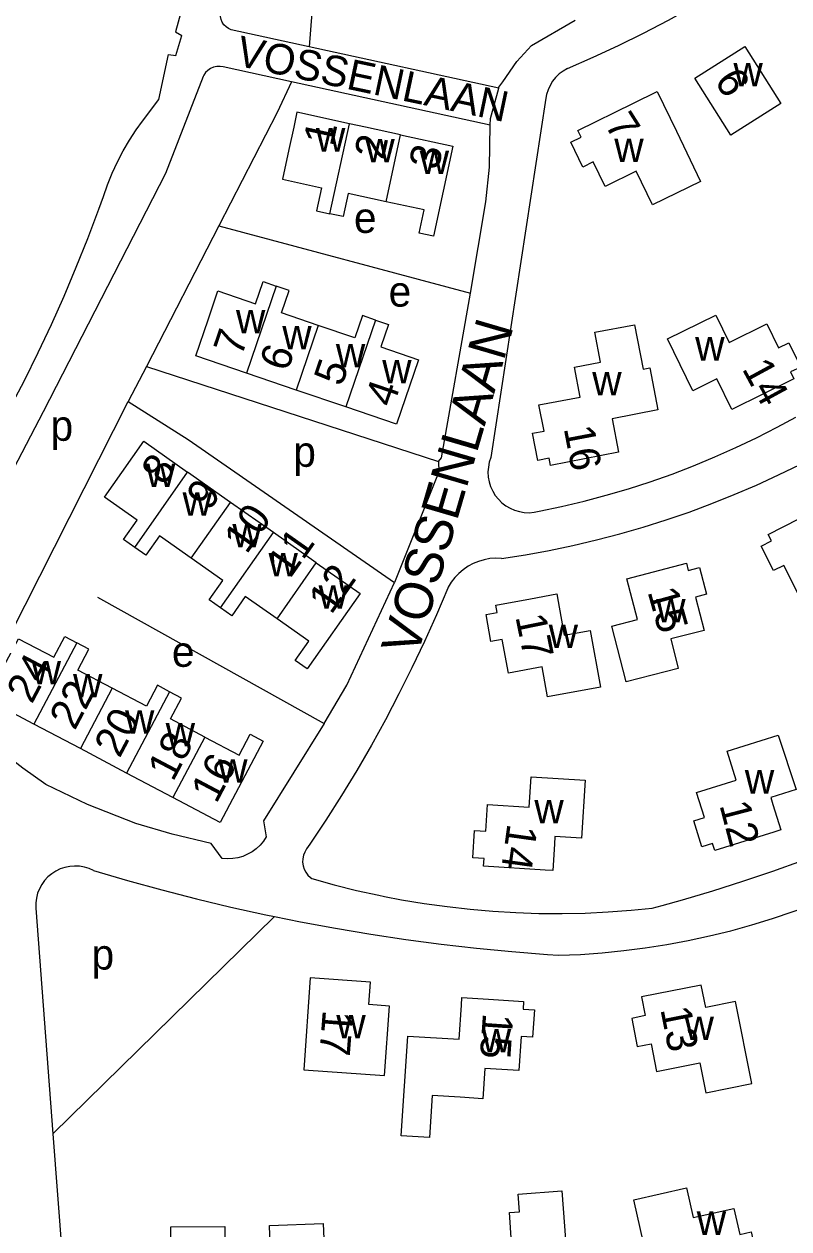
# Model space of a CAD drawing. Extents: x 162667 to 164645, y 379003 to 382150.
# Drawn here: x 163094 to 163194.6, y 380855.2 to 381013.5 of the extents above; entities that cross this region are included whole.
import ezdxf

# ---------------------------------------------------------------- set-up
doc = ezdxf.new("R2010")
doc.units = 0
for name, color, linetype in [('BLT_Basislijn', 7, 'Continuous'), ('BLT_Bebouwing', 7, 'Continuous'), ('BLT_Centroide', 7, 'Continuous'), ('BLT_Huisnummer', 7, 'Continuous'), ('BLT_Huisnummer_ tussenligend', 7, 'Continuous'), ('BLT_Onderverdeling_panden', 7, 'Continuous'), ('BLT_Straatnaam', 7, 'Continuous'), ('BLT_Straatnaam_verkleind', 7, 'Continuous')]:
    doc.layers.add(name, color=color, linetype=linetype)

msp = doc.modelspace()

# ---------------------------------------------------------------- linework, layer by layer
at = {"layer": 'BLT_Basislijn'}
for p, q in [((163131.51, 381010.56), (163121.25, 381012.8)), ((163156.42, 381005.12), (163131.51, 381010.56)), ((163129.17, 381005.95), (163120.19, 381007.91)), ((163155.31, 381000.25), (163129.17, 381005.95)), ((163155.33, 381001.13), (163156.42, 381005.12)), ((163162.61, 381003.81), (163155.37, 380956.59)), ((163155.31, 381000.25), (163155.33, 381001.13)), ((163119.6, 380987.02), (163110.08, 380968.53)), ((163119.6, 380987.02), (163152.71, 380978.2)), ((163110.08, 380968.53), (163107.68, 380963.93)), ((163110.08, 380968.53), (163148.51, 380956.04)), ((163103.67, 380938.24), (163133.45, 380921.63)), ((163176.58, 380897.35), (163177.92, 380897.71)), ((163095.53, 380897.35), (163097.8, 380867.69)), ((163126.94, 380896.25), (163097.8, 380867.69)), ((163097.8, 380867.69), (163099.6, 380844.11))]:
    msp.add_line(p, q, dxfattribs=at)
for points in [[(163136.92, 381041.41), (163133, 381039.29), (163133, 381029.6), (163131.51, 381010.56)], [(163117.71, 381037.41), (163115.95, 381032.28), (163116.11, 381020.51), (163113.92, 381012.54), (163114.74, 381012.07)], [(163165.44, 381007.7), (163168.82, 381009.18), (163172.16, 381010.74), (163175.47, 381012.37), (163178.75, 381014.07), (163181.99, 381015.84), (163185.18, 381017.68), (163188.34, 381019.59), (163189.13, 381020.08)], [(163121.25, 381012.8), (163120.89, 381012.95), (163120.56, 381013.17), (163120.28, 381013.45), (163120.06, 381013.78), (163119.92, 381014.15), (163119.85, 381014.54), (163119.86, 381014.94), (163119.95, 381015.33), (163120.01, 381015.48)], [(163156.95, 381005.97), (163158.8, 381008.62), (163160.73, 381010.73), (163166.45, 381014.08)], [(163109.59, 381000.8), (163111.71, 381003.63), (163113.01, 381009.54), (163113.96, 381009.4), (163114.74, 381012.07)], [(163120.19, 381007.91), (163119.77, 381007.98), (163119.34, 381007.96), (163118.92, 381007.87), (163118.53, 381007.71), (163118.18, 381007.47), (163117.87, 381007.17), (163117.63, 381006.82), (163117.54, 381006.64)], [(163165.44, 381007.7), (163164.88, 381007.38), (163164.37, 381006.99), (163163.9, 381006.54), (163163.5, 381006.03), (163163.16, 381005.48), (163162.9, 381004.9), (163162.71, 381004.28), (163162.61, 381003.81)], [(163117.54, 381006.64), (163112.59, 380993.9), (163096.51, 380962.6), (163086.43, 380943.33)], [(163129.17, 381005.95), (163127.27, 381001.91), (163119.6, 380987.02)], [(163156.42, 381005.12), (163156.45, 381005.25), (163156.95, 381005.97)], [(163104.46, 380990.9), (163104.99, 380992.44), (163105.6, 380993.95), (163106.28, 380995.43), (163107.04, 380996.88), (163107.86, 380998.28), (163108.75, 380999.65), (163109.59, 381000.8)], [(163152.71, 380978.2), (163154.72, 380990.19), (163155.19, 380994.76), (163155.31, 381000.25)], [(163079.36, 380942.09), (163081.66, 380945.48), (163083.89, 380948.91), (163086.06, 380952.39), (163088.16, 380955.91), (163090.19, 380959.46), (163092.15, 380963.06), (163094.04, 380966.7), (163095.85, 380970.37), (163097.6, 380974.07), (163099.27, 380977.81), (163100.87, 380981.58), (163102.4, 380985.38), (163103.85, 380989.21), (163104.46, 380990.9)], [(163148.51, 380956.04), (163148.9, 380956.53), (163152.71, 380978.2)], [(163085.95, 380920.89), (163088.18, 380925.28), (163092.23, 380933.37), (163107.68, 380963.93)], [(163107.68, 380963.93), (163115.56, 380958.95), (163142.7, 380940.17)], [(163161.73, 380949.52), (163164.69, 380950.14), (163167.64, 380950.84), (163170.56, 380951.62), (163173.46, 380952.47), (163176.35, 380953.4), (163179.2, 380954.41), (163182.03, 380955.49), (163184.83, 380956.65), (163187.59, 380957.88), (163190.32, 380959.18), (163193.02, 380960.56), (163195.49, 380961.9)], [(163156.78, 380943.33), (163159.92, 380943.81), (163163.05, 380944.38), (163166.17, 380945.03), (163169.27, 380945.75), (163172.35, 380946.55), (163175.4, 380947.43), (163178.44, 380948.38), (163181.45, 380949.42), (163184.43, 380950.52), (163187.38, 380951.7), (163190.31, 380952.96), (163193.2, 380954.29), (163196.06, 380955.68), (163198.88, 380957.16), (163201.66, 380958.7), (163204.4, 380960.31), (163204.68, 380960.48)], [(163155.37, 380956.59), (163155.17, 380955.97), (163155.05, 380955.33), (163155, 380954.68), (163155.04, 380954.02), (163155.16, 380953.38), (163155.35, 380952.76), (163155.62, 380952.17), (163155.96, 380951.61), (163156.37, 380951.1), (163156.83, 380950.64), (163157.35, 380950.24), (163157.91, 380949.91), (163158.51, 380949.65), (163159.14, 380949.47), (163159.78, 380949.36), (163160.43, 380949.33), (163161.08, 380949.38), (163161.73, 380949.52)], [(163148.51, 380956.04), (163148.53, 380954.68), (163142.7, 380940.17)], [(163156.78, 380943.33), (163156.01, 380943.35), (163155.25, 380943.29), (163154.5, 380943.15), (163153.76, 380942.93), (163153.05, 380942.64), (163152.38, 380942.28), (163151.75, 380941.84), (163151.16, 380941.35), (163150.63, 380940.79), (163150.17, 380940.19), (163149.76, 380939.54), (163149.71, 380939.43)], [(163149.71, 380939.43), (163148.22, 380935.9), (163146.65, 380932.41), (163145.01, 380928.94), (163143.3, 380925.51), (163141.52, 380922.12), (163139.67, 380918.76), (163137.75, 380915.44), (163135.76, 380912.17), (163133.7, 380908.93), (163131.57, 380905.74), (163131.15, 380905.13)], [(163133.45, 380921.63), (163136.46, 380926.67), (163142.7, 380940.17)], [(163133.45, 380921.63), (163125.49, 380908.84), (163125.85, 380906.72)], [(163120.07, 380903.88), (163118.6, 380905.83), (163113.47, 380907.07), (163108.7, 380908.49), (163102.34, 380910.96), (163096.86, 380913.61), (163093.85, 380915.74), (163092.26, 380916.98), (163090.14, 380916.62), (163085.95, 380920.89)], [(163177.92, 380897.71), (163180.58, 380898.45), (163184.57, 380899.63), (163188.53, 380900.88), (163192.47, 380902.21), (163196.38, 380903.62), (163200.26, 380905.1), (163204.12, 380906.66), (163207.94, 380908.29), (163211.73, 380910), (163215.49, 380911.77), (163219.21, 380913.62), (163222.9, 380915.54), (163226.55, 380917.53), (163230.16, 380919.59), (163232.61, 380921.04)], [(163125.85, 380906.72), (163125.47, 380906.15), (163125.03, 380905.63), (163124.53, 380905.17), (163123.98, 380904.76), (163123.39, 380904.43), (163122.76, 380904.16), (163122.11, 380903.97), (163121.43, 380903.86), (163120.75, 380903.83), (163120.07, 380903.88)], [(163131.15, 380905.13), (163130.91, 380904.73), (163130.73, 380904.3), (163130.64, 380903.84), (163130.62, 380903.38), (163130.69, 380902.91), (163130.83, 380902.47), (163131.04, 380902.06), (163131.33, 380901.69), (163131.67, 380901.37), (163131.86, 380901.24)], [(163103.13, 380902.3), (163102.54, 380902.56), (163101.93, 380902.75), (163101.29, 380902.86), (163100.65, 380902.89), (163100, 380902.84), (163099.37, 380902.71), (163098.76, 380902.5), (163098.18, 380902.22), (163097.64, 380901.87), (163097.14, 380901.46), (163096.7, 380900.99), (163096.33, 380900.46), (163096.02, 380899.9), (163095.78, 380899.3), (163095.62, 380898.68), (163095.53, 380898.04), (163095.53, 380897.35)], [(163103.13, 380902.3), (163107.62, 380900.98), (163112.13, 380899.74), (163116.66, 380898.58), (163121.21, 380897.49), (163125.78, 380896.48), (163126.94, 380896.25)], [(163131.86, 380901.24), (163134.77, 380900.43), (163137.71, 380899.69), (163140.67, 380899.04), (163141.4, 380898.9)], [(163141.4, 380898.9), (163143.64, 380898.46), (163146.63, 380897.97), (163149.63, 380897.55), (163152.64, 380897.21), (163155.66, 380896.95), (163158.68, 380896.77), (163161.71, 380896.67), (163164.74, 380896.65), (163167.77, 380896.71), (163170.79, 380896.85), (163173.81, 380897.07), (163176.58, 380897.35)], [(163126.94, 380896.25), (163130.37, 380895.55), (163134.96, 380894.7), (163139.58, 380893.93), (163144.21, 380893.24), (163148.84, 380892.62), (163153.49, 380892.09), (163158.15, 380891.64), (163162.81, 380891.26), (163164.29, 380891.16)], [(163164.29, 380891.16), (163167.15, 380891.28), (163170.01, 380891.49), (163172.86, 380891.77), (163175.69, 380892.14), (163178.52, 380892.58), (163181.34, 380893.11), (163184.14, 380893.71), (163186.92, 380894.39), (163189.68, 380895.14), (163192.42, 380895.98), (163195.13, 380896.89), (163195.93, 380897.17)]]:
    msp.add_lwpolyline(points, dxfattribs=at)
at = {"layer": 'BLT_Bebouwing'}
for p, q in [((163129.77, 380965.45), (163123.24, 380967.68)), ((163136.31, 380963.23), (163129.77, 380965.45)), ((163121.15, 380950.69), (163115.51, 380954.66)), ((163126.8, 380946.72), (163121.15, 380950.69)), ((163132.43, 380942.75), (163126.8, 380946.72)), ((163101.4, 380918.32), (163095.3, 380921.54)), ((163107.49, 380915.1), (163101.4, 380918.32)), ((163113.58, 380911.89), (163107.49, 380915.1))]:
    msp.add_line(p, q, dxfattribs=at)
for points in [[(163188.76, 381010.62), (163193.51, 381003.13), (163186.95, 380998.97), (163182.2, 381006.46)], [(163174.13, 381003.15), (163177.27, 381004.69), (163179.78, 380999.46), (163182.93, 380992.87), (163179.79, 380991.34), (163176.64, 380989.8), (163174.48, 380994.22), (163170.43, 380992.22), (163168.84, 380995.45), (163167.47, 380994.76), (163165.88, 380998.03), (163167.26, 380998.68), (163166.82, 380999.57)], [(163178.59, 380972.17), (163184.95, 380975.3), (163186.72, 380971.71), (163191.66, 380974.15), (163193.21, 380970.99), (163194.57, 380971.66), (163196.16, 380968.45), (163194.79, 380967.83), (163195.24, 380966.94), (163187.08, 380962.88), (163185.08, 380966.91), (163181.94, 380965.36)], [(163174.29, 380974.04), (163175.4, 380968.18), (163176.29, 380968.35), (163177.34, 380962.83), (163171.33, 380961.68), (163172.18, 380957.27), (163163.24, 380955.55), (163163.05, 380956.51), (163161.55, 380956.21), (163160.85, 380959.77), (163162.37, 380960.05), (163161.71, 380963.5), (163167.13, 380964.53), (163166.37, 380968.47), (163169.81, 380969.12), (163169.06, 380973.05)], [(163173.24, 380940.65), (163181.09, 380942.68), (163181.34, 380941.71), (163182.82, 380942.11), (163183.73, 380938.6), (163182.28, 380938.22), (163183.41, 380933.86), (163179.03, 380932.73), (163180.03, 380928.85), (163173.17, 380927.08), (163171.27, 380934.43), (163174.66, 380935.31)], [(163154.75, 380935.96), (163156.21, 380936.22), (163156.03, 380937.18), (163160.6, 380938.01), (163164.05, 380938.65), (163164.21, 380937.67), (163165.01, 380933.24), (163168.45, 380933.86), (163169.81, 380926.39), (163162.83, 380925.12), (163162.12, 380929.05), (163157.68, 380928.24), (163156.88, 380932.68), (163155.39, 380932.41)], [(163182.44, 380912.57), (163187.64, 380914.19), (163186.46, 380917.97), (163193.17, 380920.07), (163195.51, 380912.96), (163192.18, 380911.91), (163192.48, 380910.96), (163193.52, 380907.64), (163192.57, 380907.34), (163184.83, 380904.91), (163184.54, 380905.85), (163183.11, 380905.41), (163182.05, 380908.81), (163183.48, 380909.26)], [(163154.92, 380910.97), (163160.43, 380910.62), (163160.69, 380914.62), (163167.79, 380914.17), (163167.3, 380906.56), (163163.8, 380906.78), (163163.73, 380905.78), (163163.51, 380902.3), (163162.51, 380902.36), (163154.42, 380902.87), (163154.49, 380903.86), (163153, 380903.97), (163153.21, 380907.55), (163154.71, 380907.46)], [(163183.64, 380884.28), (163183.04, 380887.24), (163175.19, 380885.7), (163175.67, 380883.23), (163173.9, 380882.87), (163174.64, 380879.15), (163176.46, 380879.51), (163177.18, 380875.87), (163182.86, 380877), (163183.63, 380873.1), (163189.71, 380874.31), (163187.55, 380885.1)], [(163152.62, 380852.95), (163158.11, 380853.35), (163157.82, 380857.34), (163159.15, 380857.45), (163158.97, 380859.75), (163164.71, 380860.18), (163164.89, 380857.88), (163165.46, 380850.3), (163161.97, 380850.04), (163162.31, 380845.57), (163153.19, 380844.87), (163153.12, 380845.87), (163151.64, 380845.75), (163151.37, 380849.34), (163152.88, 380849.45)], [(163174.17, 380859.02), (163181.09, 380860.58), (163181.98, 380856.68), (163187.34, 380857.89), (163188.11, 380854.48), (163189.59, 380854.81), (163190.38, 380851.31), (163188.91, 380850.98), (163189.13, 380850.01), (163180.2, 380848.01), (163179.27, 380852.38), (163175.85, 380851.6)], [(163120.41, 380855.51), (163120.47, 380847.91), (163116.97, 380847.88), (163116.99, 380843.38), (163107.89, 380843.32), (163107.86, 380844.3), (163106.36, 380844.29), (163106.33, 380847.92), (163107.83, 380847.93), (163107.8, 380851.44), (163113.31, 380851.48), (163113.28, 380855.48)], [(163126.26, 380855.62), (163133.34, 380855.89), (163133.5, 380851.89), (163139.01, 380852.11), (163139.15, 380848.59), (163140.65, 380848.65), (163140.82, 380845.09), (163139.28, 380845.05), (163139.33, 380844.05), (163130.23, 380843.65), (163130.03, 380848.15), (163126.55, 380848.01)]]:
    msp.add_lwpolyline(points, close=True, dxfattribs=at)
for points in [[(163136.78, 381000.46), (163129.88, 381001.96), (163129.46, 381000), (163128.83, 380997.08), (163127.98, 380993.15), (163133.12, 380992.04), (163132.47, 380989.01), (163134.22, 380988.63)], [(163143.52, 380998.99), (163138.88, 381000), (163136.78, 381000.46)], [(163143.52, 380998.99), (163150.4, 380997.49), (163147.85, 380985.67), (163145.95, 380986.09), (163146.61, 380989.12), (163141.61, 380990.2)], [(163141.61, 380990.2), (163136.62, 380991.28), (163135.97, 380988.25), (163134.22, 380988.63)], [(163123.24, 380967.68), (163116.57, 380969.95), (163118.19, 380974.68), (163119.48, 380978.47), (163124.45, 380976.77), (163125.45, 380979.7), (163127.16, 380979.12)], [(163132.68, 380973.95), (163127.86, 380975.6), (163128.86, 380978.54), (163127.16, 380979.12)], [(163140.21, 380974.65), (163138.51, 380975.23), (163137.51, 380972.3), (163132.68, 380973.95)], [(163140.21, 380974.65), (163141.92, 380974.07), (163140.91, 380971.12), (163145.88, 380969.42), (163142.98, 380960.95), (163136.31, 380963.23)], [(163108.55, 380944.76), (163107.08, 380945.8), (163108.86, 380948.34), (163104.56, 380951.36), (163106.86, 380954.63), (163109.74, 380958.72), (163115.51, 380954.66)], [(163190.92, 380944.93), (163192.27, 380945.61), (163191.83, 380946.47), (163195.87, 380948.53), (163199, 380950.17), (163199.49, 380949.29), (163201.53, 380945.28), (163204.65, 380946.86), (163208.09, 380940.09), (163201.77, 380936.87), (163199.96, 380940.43), (163195.94, 380938.39), (163193.9, 380942.4), (163192.55, 380941.72), (163190.92, 380944.93)], [(163115.98, 380943.34), (163111.81, 380946.27), (163110.02, 380943.73), (163108.55, 380944.76)], [(163119.84, 380936.82), (163118.36, 380937.86), (163120.15, 380940.4), (163115.98, 380943.34)], [(163132.43, 380942.75), (163138.19, 380938.7), (163131.24, 380928.8), (163129.65, 380929.92), (163131.43, 380932.46), (163127.26, 380935.39)], [(163127.26, 380935.39), (163123.09, 380938.32), (163121.31, 380935.79), (163119.84, 380936.82)], [(163095.3, 380921.54), (163089.05, 380924.84), (163091.4, 380929.25), (163093.26, 380932.77), (163097.9, 380930.33), (163099.35, 380933.06), (163100.93, 380932.23)], [(163105.59, 380926.27), (163101.08, 380928.65), (163102.53, 380931.39), (163100.93, 380932.23)], [(163113.13, 380925.8), (163111.54, 380926.64), (163110.1, 380923.9), (163105.59, 380926.27)], [(163117.78, 380919.84), (163113.27, 380922.22), (163114.72, 380924.97), (163113.13, 380925.8)], [(163117.78, 380919.84), (163122.28, 380917.47), (163123.72, 380920.21), (163125.44, 380919.3), (163119.79, 380908.61), (163113.58, 380911.89)], [(163142.04, 380884.48), (163139.34, 380884.68), (163139.56, 380887.63), (163131.64, 380888.2), (163130.77, 380876.11), (163141.4, 380875.34), (163142.04, 380884.48)], [(163151.51, 380884.6), (163151.56, 380885.62), (163155.07, 380885.38), (163159.67, 380885.09), (163159.61, 380884.09), (163161.1, 380884), (163160.87, 380880.41), (163159.37, 380880.5), (163159.08, 380876), (163154.58, 380876.29), (163154.33, 380872.31), (163151.35, 380872.49), (163147.67, 380872.73), (163147.31, 380867.2), (163143.6, 380867.44), (163144.46, 380880.53), (163151.23, 380880.11), (163151.51, 380884.6)]]:
    msp.add_lwpolyline(points, dxfattribs=at)
at = {"layer": 'BLT_Onderverdeling_panden'}
for p, q in [((163134.22, 380988.63), (163136.78, 381000.46)), ((163141.61, 380990.2), (163143.52, 380998.99)), ((163127.16, 380979.12), (163123.24, 380967.68)), ((163132.68, 380973.95), (163129.77, 380965.45)), ((163140.21, 380974.65), (163136.31, 380963.23)), ((163108.55, 380944.76), (163115.51, 380954.66)), ((163115.98, 380943.34), (163121.15, 380950.69)), ((163119.84, 380936.82), (163126.8, 380946.72)), ((163127.26, 380935.39), (163132.43, 380942.75)), ((163100.93, 380932.23), (163095.3, 380921.54)), ((163105.59, 380926.27), (163101.4, 380918.32)), ((163113.13, 380925.8), (163107.49, 380915.1)), ((163117.78, 380919.84), (163113.58, 380911.89))]:
    msp.add_line(p, q, dxfattribs=at)

# ---------------------------------------------------------------- texts
at = {"layer": 'BLT_Centroide'}
for s, p in [('w', (163187.28, 381005.38)), ('w', (163132.38, 380996.8)), ('w', (163138.88, 380995.39)), ('w', (163171.61, 380995.42)), ('w', (163146.02, 380993.84)), ('e', (163137.38, 380986.1)), ('e', (163141.94, 380976.41)), ('w', (163121.86, 380972.91)), ('w', (163127.95, 380970.81)), ('w', (163182.25, 380969.33)), ('w', (163135, 380968.42)), ('w', (163141.09, 380966.33)), ('w', (163168.71, 380964.74)), ('p', (163097.48, 380958.78)), ('p', (163129.4, 380955.36)), ('w', (163110.03, 380952.69)), ('w', (163114.84, 380948.92)), ('w', (163121.39, 380944.78)), ('w', (163126.14, 380940.98)), ('w', (163132.72, 380936.72)), ('w', (163177.12, 380934.92)), ('w', (163162.98, 380931.56)), ('e', (163113.44, 380929.07)), ('w', (163095, 380926.77)), ('w', (163100.44, 380925.05)), ('w', (163107.27, 380920.3)), ('w', (163112.62, 380918.61)), ('w', (163119.52, 380913.84)), ('w', (163188.78, 380912.42)), ('w', (163161.1, 380908.5)), ('p', (163102.87, 380889.28)), ('w', (163135.06, 380880.23)), ('w', (163180.85, 380880.03)), ('w', (163154.19, 380878.38)), ('w', (163182.45, 380854.41))]:
    msp.add_text(s, height=4, dxfattribs=at).set_placement(p)
at = {"layer": 'BLT_Huisnummer'}
for s, rotation, p in [('6', 302.3807, (163184.69, 381006.11)), ('7', 302.3807, (163170.26, 381000.33)), ('1', 77.7716, (163134.59, 380997.37)), ('2', 77.7716, (163141.28, 380995.61)), ('3', 77.7716, (163148.47, 380994.28)), ('7', 71.1238, (163122.59, 380969.72)), ('6', 71.1238, (163128.65, 380967.74)), ('5', 71.1238, (163135.78, 380965.8)), ('14', 298.5181, (163188.34, 380968.25)), ('4', 71.1238, (163142.52, 380963.04)), ('16', 280.7703, (163164.95, 380960.43)), ('8', 54.8871, (163112.41, 380952.77)), ('9', 54.8871, (163118.34, 380949.43)), ('10', 54.8871, (163123.26, 380943.76)), ('11', 54.8871, (163128.96, 380940.55)), ('12', 54.8871, (163134.39, 380935.82)), ('15', 285.5549, (163175.96, 380938.96)), ('17', 281.562, (163158.59, 380935.66)), ('24', 62.1448, (163095.03, 380924.08)), ('20', 62.1448, (163106.56, 380916.96)), ('16', 62.1448, (163119.28, 380910.98)), ('12', 284.6361, (163185.42, 380910.91)), ('14', 262.0491, (163157.58, 380908.55)), ('17', 265.5741, (163133.29, 380884.03)), ('13', 281.2066, (163177.66, 380884.07)), ('15', 266.0549, (163154.35, 380883.62))]:
    msp.add_text(s, height=4, rotation=rotation, dxfattribs=at).set_placement(p)
at = {"layer": 'BLT_Huisnummer_ tussenligend'}
for s, p in [('22', (163100.67, 380920.6)), ('18', (163113.58, 380913.86))]:
    msp.add_text(s, height=4, rotation=62.1448, dxfattribs=at).set_placement(p)
at = {"layer": 'BLT_Straatnaam'}
msp.add_text('VOSSENLAAN', height=5, rotation=73.7009, dxfattribs=at).set_placement((163145.69, 380930.29))
at = {"layer": 'BLT_Straatnaam_verkleind'}
msp.add_text('VOSSENLAAN', height=4, rotation=348.0994, dxfattribs=at).set_placement((163121.7, 381008.14))

doc.saveas('drawing.dxf')
